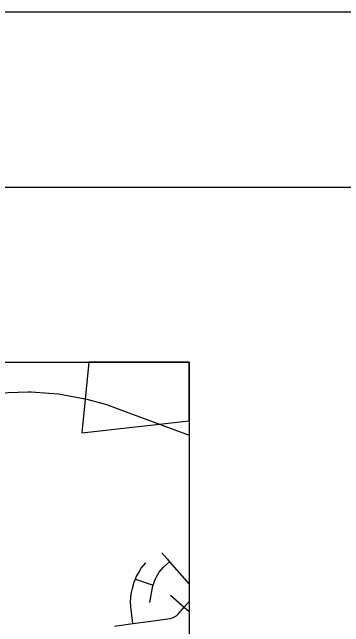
# Model space of a CAD drawing. Extents: x 0 to 69.5, y -4.5 to 22.
# Drawn here: x 8.295 to 9.242, y 20.244 to 22 of the extents above; entities that cross this region are included whole.
import ezdxf

# ---------------------------------------------------------------- set-up
doc = ezdxf.new("R2010")
doc.units = 0
for name, color, linetype in [('GM_X_City_Street', 7, 'Continuous'), ('GM_X_Corporation', 7, 'Continuous'), ('GM_X_Interstate_Route', 7, 'Continuous'), ('SH_Border', 7, 'Continuous'), ('SH_Data', 7, 'Continuous')]:
    doc.layers.add(name, color=color, linetype=linetype)

msp = doc.modelspace()

# ---------------------------------------------------------------- linework, layer by layer
at = {"layer": 'GM_X_City_Street'}
for points in [[(8.7228, 20.4552), (8.7372, 20.4384)], [(8.64, 20.253), (8.6335, 20.3005), (8.6328, 20.3165), (8.635, 20.3377), (8.6385, 20.3535), (8.6436, 20.3716), (8.6469, 20.3802), (8.6493, 20.3865), (8.6558, 20.3975), (8.6634, 20.411), (8.6764, 20.4269)], [(8.6885, 20.3132), (8.6971, 20.3605), (8.6977, 20.3625), (8.7011, 20.3744), (8.7041, 20.3813), (8.707, 20.3868), (8.715, 20.3995), (8.7272, 20.414), (8.7447, 20.4297)], [(8.7372, 20.4384), (8.7372, 20.4383), (8.7447, 20.4297), (8.8, 20.3653)], [(8.6469, 20.3802), (8.6977, 20.3625)], [(8.7475, 20.3339), (8.7863, 20.2999), (8.8, 20.2878)], [(8.6842, 20.2589), (8.7464, 20.2672), (8.7531, 20.2692), (8.7585, 20.272), (8.7648, 20.2759), (8.7682, 20.2789), (8.7863, 20.2999), (8.8, 20.3158)], [(8.5874, 20.246), (8.64, 20.253), (8.6841, 20.2589), (8.6842, 20.2589)]]:
    msp.add_lwpolyline(points, dxfattribs=at)
at = {"layer": 'GM_X_Corporation'}
for points in [[(8.5139, 21), (8.4942, 20.7978), (8.8, 20.8322)], [(8.8, 20.8322), (8.8, 21), (8.5139, 21)]]:
    msp.add_lwpolyline(points, dxfattribs=at)
at = {"layer": 'GM_X_Interstate_Route'}
for points in [[(7.91, 20.8216), (8.0064, 20.8505), (8.0512, 20.8628), (8.1438, 20.8894), (8.2087, 20.9043), (8.284, 20.9132), (8.3404, 20.9149)], [(8.3404, 20.9149), (8.3495, 20.9151), (8.3999, 20.9115)], [(8.3999, 20.9115), (8.4277, 20.9095), (8.5078, 20.8945)], [(8.5078, 20.8945), (8.5083, 20.8944), (8.5645, 20.879), (8.6026, 20.8648)], [(8.6026, 20.8648), (8.8, 20.7912)]]:
    msp.add_lwpolyline(points, dxfattribs=at)
at = {"layer": 'SH_Border'}
msp.add_lwpolyline([(1.5, 21.5), (33.5, 21.5), (33.5, 0.5), (1.5, 0.5)], close=True, dxfattribs=at)
at = {"layer": 'SH_Data'}
for p, q in [((2, 21), (8.8, 21)), ((8.8, 21), (8.8, 14.2))]:
    msp.add_line(p, q, dxfattribs=at)
msp.add_lwpolyline([(0, 0), (34, 0), (34, 22), (0, 22)], close=True, dxfattribs=at)

doc.saveas('drawing.dxf')
